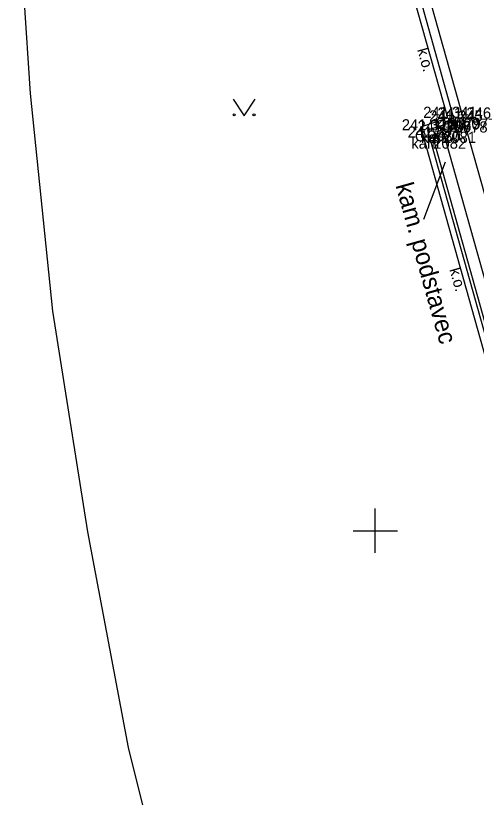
# Model space of a CAD drawing. Extents: x -599098 to -598820, y -1159597 to -1158744.
# Drawn here: x -598966.23 to -598945.44, y -1159262.01 to -1159226.78 of the extents above; entities that cross this region are included whole.
import ezdxf

# ---------------------------------------------------------------- set-up
doc = ezdxf.new("R2010")
doc.units = 0
for name, color, linetype in [('body', 7, 'Continuous'), ('budovy', 7, 'Continuous'), ('druh pozemku stromy', 7, 'Continuous'), ('hektometrická síť', 7, 'Continuous'), ('kresba', 7, 'Continuous'), ('kódy bodů', 7, 'Continuous'), ('popisy', 7, 'Continuous'), ('výšky bodů', 7, 'Continuous'), ('čísla bodů', 7, 'Continuous')]:
    doc.layers.add(name, color=color, linetype=linetype)

msp = doc.modelspace()

# ---------------------------------------------------------------- linework, layer by layer
at = {"layer": 'body'}
for p, q in [((-598946.731, -1159231.386), (-598946.731, -1159231.386)), ((-598946.031, -1159231.417), (-598946.031, -1159231.417)), ((-598946.421, -1159231.547), (-598946.421, -1159231.547)), ((-598947.641, -1159231.948), (-598947.641, -1159231.948)), ((-598946.943, -1159232.015), (-598946.943, -1159232.015)), ((-598947.387, -1159232.277), (-598947.387, -1159232.277))]:
    msp.add_line(p, q, dxfattribs=at)
at = {"layer": 'budovy'}
for p, q in [((-598966.23, -1159220.41), (-598965.58, -1159230.29)), ((-598965.58, -1159230.29), (-598964.57, -1159240.1)), ((-598964.57, -1159240.1), (-598962.98, -1159250.04)), ((-598962.98, -1159250.04), (-598961.15, -1159259.76)), ((-598961.15, -1159259.76), (-598958.96, -1159268.56))]:
    msp.add_line(p, q, dxfattribs=at)
at = {"layer": 'druh pozemku stromy'}
msp.add_lwpolyline([(-598956.42, -1159230.55), (-598955.92, -1159231.3), (-598955.42, -1159230.55)], dxfattribs=at)
for centre in [(-598956.37, -1159231.25), (-598955.471, -1159231.25)]:
    msp.add_circle(centre, 0.05, dxfattribs=at)
at = {"layer": 'hektometrická síť'}
for p, q in [((-598950, -1159251), (-598950, -1159249)), ((-598951, -1159250), (-598949, -1159250))]:
    msp.add_line(p, q, dxfattribs=at)
at = {"layer": 'kresba'}
for p, q in [((-598946.731, -1159231.386), (-598951.588, -1159214.098)), ((-598951.343, -1159214.03), (-598946.421, -1159231.547)), ((-598950.979, -1159213.913), (-598946.031, -1159231.417)), ((-598947.946, -1159231.785), (-598946.731, -1159231.386)), ((-598946.031, -1159231.417), (-598942.618, -1159243.609)), ((-598944.402, -1159244.421), (-598947.946, -1159231.785)), ((-598946.421, -1159231.547), (-598947.641, -1159231.948)), ((-598947.641, -1159231.948), (-598944.228, -1159244.118)), ((-598947.422, -1159232.149), (-598946.943, -1159232.015)), ((-598947.387, -1159232.277), (-598947.422, -1159232.149)), ((-598946.943, -1159232.015), (-598943.694, -1159243.567)), ((-598944.238, -1159243.533), (-598947.387, -1159232.277))]:
    msp.add_line(p, q, dxfattribs=at)
at = {"layer": 'popisy'}
msp.add_line((-598947.817, -1159235.953), (-598946.837, -1159233.365), dxfattribs=at)

# ---------------------------------------------------------------- texts
at = {"layer": 'kódy bodů'}
for s, p in [('kost', (-598947.316, -1159231.917)), ('ON', (-598947.301, -1159231.886)), ('OD', (-598946.993, -1159232.047)), ('OD', (-598948.213, -1159232.448)), ('kam', (-598947.932, -1159232.515)), ('kam', (-598948.376, -1159232.777))]:
    msp.add_text(s, height=0.5, dxfattribs=at).set_placement(p)
at = {"layer": 'popisy'}
for s, height, rotation, p in [('k.o.', 0.5, 285.6925, (-598948.114, -1159228.312)), ('kam. podstavec', 0.8, 285.6296, (-598949.096, -1159234.429)), ('k.o.', 0.5, 285.6671, (-598946.661, -1159238.22))]:
    msp.add_text(s, height=height, rotation=rotation, dxfattribs=at).set_placement(p)
at = {"layer": 'výšky bodů'}
for s, p in [('241.341', (-598947.839, -1159231.386)), ('241.245', (-598947.573, -1159231.547)), ('241.246', (-598947.191, -1159231.417)), ('241.310', (-598948.807, -1159231.948)), ('241.277', (-598948.539, -1159232.277)), ('241.268', (-598948.095, -1159232.015))]:
    msp.add_text(s, height=0.5, dxfattribs=at).set_placement(p)
at = {"layer": 'čísla bodů'}
for s, p in [('2079', (-598946.731, -1159231.886)), ('2077', (-598946.031, -1159231.917)), ('2078', (-598946.421, -1159232.047)), ('2080', (-598947.641, -1159232.448)), ('2081', (-598946.943, -1159232.515)), ('2082', (-598947.387, -1159232.777))]:
    msp.add_text(s, height=0.5, dxfattribs=at).set_placement(p)

doc.saveas('drawing.dxf')
